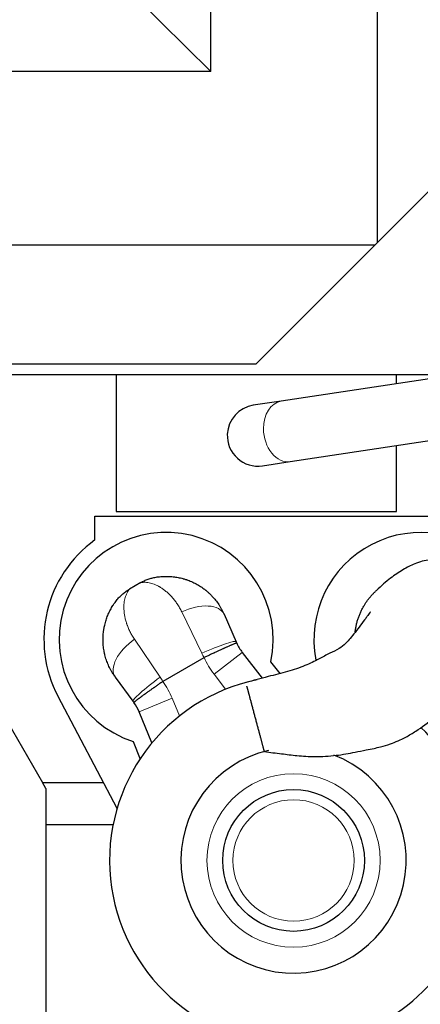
# Model space of a CAD drawing. Header units: inches. Extents: x 0 to 20790, y -12 to 14700.
# Tile 294 of 359: x 10011 to 10404, y 9887 to 10853. Entities that reach past the tile are written whole.
import ezdxf

# ---------------------------------------------------------------- set-up
doc = ezdxf.new("R2010")
doc.units = ezdxf.units.IN
doc.layers.add('1', color=7, linetype='Continuous', true_color=0xffffff)
doc.layers.add('254', color=7, linetype='Continuous', true_color=0xffffff)
doc.styles.add('latin_extended', font='simplex.shx')
doc.dimstyles.get("Standard").update_dxf_attribs({"dimtxt": 0.18, "dimasz": 0.18, "dimexe": 0.18, "dimexo": 0.0625, "dimgap": 0.09, "dimtad": 0, "dimtih": 1, "dimtoh": 1, "dimdec": 4, "dimzin": 0, "dimdsep": 46, "dimtxsty": 'Standard', "dimcen": 0.09, "dimadec": 0, "dimazin": 0, "dimtfac": 1, "dimtdec": 4, "dimtofl": 0, "dimtmove": 0, "dimatfit": 3, "dimfxl": 1, "dimtolj": 1, "dimtzin": 0, "dimarcsym": 0})

# ---------------------------------------------------------------- blocks, each defined once
blk = doc.blocks.new('_U1')
at = {"layer": '254', "color": 3, "linetype": 'Continuous', "lineweight": 13, "transparency": 16777216}
for p, q in [((8877.69, 11804.32), (8877.69, 12602.96)), ((11619.46, 9174.46), (11619.46, 12602.96)), ((9000.19, 12567.96), (11496.96, 12567.96))]:
    blk.add_line(p, q, dxfattribs=at)
at = {"layer": '254', "color": 3, "transparency": 16777216}
for points in [[(9000.19, 12588.37), (9000.19, 12547.54), (8877.69, 12567.96)], [(11496.96, 12547.54), (11496.96, 12588.37), (11619.46, 12567.96)]]:
    blk.add_solid(points, dxfattribs=at)
at = {"layer": 'Defpoints', "color": 0, "transparency": 16777216}
for p in [(11619.46, 12567.96), (8877.69, 11769.32), (11619.46, 9139.46)]:
    blk.add_point(p, dxfattribs=at)
at = {"layer": '254', "color": 2, "lineweight": 13, "transparency": 16777216, "insert": (10032.74, 12751.71), "char_height": 122.5, "attachment_point": 1, "style": 'latin_extended'}
blk.add_mtext('\\A1;2742', dxfattribs=at)

msp = doc.modelspace()

# ---------------------------------------------------------------- linework, layer by layer
at = {"layer": '1', "color": 2, "linetype": 'Continuous', "lineweight": 25}
for p, q in [((10198.678, 10801.889), (10198.678, 11127.459)), ((10362.354, 10634.172), (10362.354, 11127.459)), ((10082.455, 10916.666), (10198.678, 10801.889)), ((10198.678, 10801.889), (9372.893, 10801.889)), ((10362.354, 10634.172), (10479.455, 10751.273)), ((9372.877, 10631.959), (10360.141, 10631.959)), ((10243.09, 10514.908), (10360.141, 10631.959)), ((10362.354, 10634.172), (10360.141, 10631.959)), ((10243.09, 10514.908), (9485.278, 10514.908)), ((10478.884, 10510.519), (10267.868, 10478.746)), ((10415.455, 10504.518), (9947.455, 10504.518)), ((10105.956, 10504.516), (10105.956, 10370.458)), ((10380.956, 10495.774), (10380.956, 10504.516)), ((10267.868, 10478.746), (10240.489, 10474.623)), ((10276.802, 10419.415), (10487.817, 10451.188)), ((10380.956, 10370.458), (10380.956, 10435.098)), ((10249.422, 10415.292), (10276.802, 10419.415)), ((10085.056, 10365.958), (10447.863, 10365.958)), ((10085.056, 10342.626), (10085.056, 10365.958)), ((10105.956, 10370.458), (10380.956, 10370.458)), ((10130.001, 10300.817), (10119.128, 10294.539)), ((10211.832, 10269.742), (10223.538, 10242.892)), ((10229.704, 10232.437), (10249.151, 10207.093)), ((10192.07, 10227.239), (10151.813, 10203.996)), ((10266.741, 10211.76), (10257.695, 10223.089)), ((10122.523, 10184.571), (10105.123, 10208.134)), ((9982.956, 10192.218), (10033.483, 10104.848)), ((10106.811, 10079.432), (10048.92, 10189.165)), ((10141.043, 10143.71), (10128.495, 10174.004)), ((10122.595, 10145.089), (10129.326, 10127.908)), ((10033.483, 10104.848), (10093.403, 10104.848)), ((10036.956, 10098.843), (10033.483, 10104.848)), ((10036.956, 10098.843), (10036.956, 10063.278)), ((10036.956, 10063.278), (10036.956, 9868.492)), ((10102.854, 10063.278), (10036.956, 10063.278))]:
    msp.add_line(p, q, dxfattribs=at)
at = {"layer": '1', "color": 110, "linetype": 'Continuous', "lineweight": 13}
for p, q in [((10276.802, 10419.415), (10276.803, 10419.415)), ((10189.873, 10231.645), (10170.33, 10272.068)), ((10123.86, 10245.238), (10149.096, 10208.103)), ((10229.704, 10232.437), (10201.936, 10211.13)), ((10213.361, 10196.242), (10201.936, 10211.13)), ((10160.831, 10187.398), (10128.495, 10174.004)), ((10160.831, 10187.398), (10168.012, 10170.061))]:
    msp.add_line(p, q, dxfattribs=at)
for radius in [85, 59.5]:
    msp.add_circle((10279.998, 10028.457), radius, dxfattribs=at)
at = {"layer": '1', "color": 2, "linetype": 'Continuous', "lineweight": 25}
msp.add_circle((10279.998, 10028.457), 69.5, dxfattribs=at)
for centre, radius, start, end in [((10244.956, 10444.958), 30, 98.559881, 177.456131), ((10244.956, 10444.958), 30, 177.456131, 278.565506), ((10154.999, 10244.964), 105, 347.975372, 252.024628), ((10404.998, 10244.964), 105, 330.000033, 191.023158), ((10155.056, 10245.158), 120, 125.685335, 207.8145), ((10269.372, 10262.875), 50, 205.283936, 217.5), ((10279.998, 10028.457), 180.534, 101.413125, 270), ((10082.301, 10154.87), 50, 22.5, 34.716108), ((10279.998, 10028.457), 180.534, 270, 46.2825), ((10279.998, 10028.457), 110.534, 102.81375, 69.046875)]:
    msp.add_arc(centre, radius, start, end, dxfattribs=at)
at = {"layer": '1', "color": 110, "linetype": 'Continuous', "lineweight": 13}
for centre, start, end in [((10269.372, 10262.875), 204.746026, 217.5), ((10082.301, 10154.87), 22.5, 35.254018)]:
    msp.add_arc(centre, 85, start, end, dxfattribs=at)
for centre, major_axis, ratio, start_param, end_param in [((10272.335, 10449.08), (4.467, -29.666), 0.7231201, 3.1415421, 4.5185414), ((10272.335, 10449.08), (4.467, -29.666), 0.7231201, 4.5185414, 6.2831853), ((10179.749, 10255.755), (32.083, 13.988), 0.5357759, 0, 1.631231), ((10133.279, 10228.925), (28.155, 20.791), 0.5357746, 1.5103602, 3.1415927), ((10191.455, 10228.905), (32.083, 13.988), 0.0898484, 0, 1.5809431), ((10150.678, 10205.362), (28.155, 20.791), 0.0898474, 1.5606494, 3.1415927)]:
    msp.add_ellipse(centre, major_axis=major_axis, ratio=ratio, start_param=start_param, end_param=end_param, dxfattribs=at)
at = {"layer": '1', "color": 2, "linetype": 'Continuous', "lineweight": 25}
for points, knots in [([(10251.398, 10135.195), (10256.972, 10134.455), (10267.616, 10133.145), (10284.073, 10130.998), (10302.08, 10129.984), (10321.309, 10131.039), (10337.888, 10134.037), (10350.128, 10136.67), (10358.485, 10138.222), (10366.561, 10139.995), (10377.183, 10143.186), (10388.611, 10148.299), (10402.801, 10156.712), (10418.18, 10168.241), (10432.291, 10181.121), (10444.023, 10192.341), (10453.309, 10202.172), (10461.019, 10211.925), (10468.491, 10222.617), (10474.518, 10232.744), (10478.66, 10245.548), (10480.26, 10256.133), (10479.902, 10268.108), (10476.073, 10284.575), (10467.545, 10299.057), (10456.642, 10309.503), (10447.53, 10315.76), (10437.549, 10320.369), (10425.857, 10323.275), (10412.533, 10323.601), (10400.157, 10320.237), (10386.825, 10313.467), (10374.643, 10305.108), (10365.99, 10297.621), (10361.419, 10293.19)], [0, 0, 0, 0, 0.0322593, 0.0615782, 0.0953479, 0.1360395, 0.1731769, 0.1947962, 0.2102327, 0.2229407, 0.2427422, 0.2754579, 0.2978863, 0.3393326, 0.3850001, 0.4074756, 0.4372547, 0.4722206, 0.5004845, 0.5460405, 0.5669152, 0.5887257, 0.6120909, 0.6374361, 0.6853451, 0.7056302, 0.7243792, 0.747729, 0.7783788, 0.8182191, 0.8691393, 0.9082151, 0.9510171, 1, 1, 1, 1]), ([(10130.001, 10300.817), (10130.585, 10301.154), (10131.175, 10301.476), (10132.365, 10302.091), (10133.565, 10302.677), (10135.396, 10303.47), (10136.636, 10303.943), (10138.512, 10304.609), (10139.783, 10304.997), (10141.719, 10305.495), (10143.019, 10305.798), (10144.34, 10306.045), (10145.006, 10306.153)], [0, 0, 0, 0, 0.125, 0.125, 0.25, 0.375, 0.5, 0.5, 0.75, 0.75, 0.875, 1, 1, 1, 1]), ([(10145.006, 10306.153), (10146.595, 10306.413), (10148.188, 10306.61), (10151.381, 10306.879), (10152.981, 10306.952), (10156.187, 10306.973), (10157.793, 10306.922), (10161.009, 10306.693), (10162.619, 10306.515), (10165.843, 10306.03), (10167.456, 10305.722), (10169.878, 10305.158), (10170.685, 10304.953), (10171.694, 10304.674), (10171.896, 10304.617), (10172.3, 10304.502), (10172.904, 10304.325), (10173.708, 10304.076), (10174.308, 10303.881), (10174.709, 10303.748), (10174.909, 10303.681), (10175.507, 10303.475), (10175.905, 10303.334), (10177.094, 10302.899), (10177.88, 10302.593), (10180.221, 10301.627), (10181.757, 10300.918), (10184.779, 10299.37), (10186.265, 10298.531), (10189.182, 10296.718), (10190.613, 10295.744), (10192.366, 10294.44), (10192.715, 10294.175), (10193.235, 10293.77), (10193.408, 10293.634), (10193.753, 10293.36), (10194.612, 10292.669), (10195.455, 10291.954), (10196.449, 10291.073), (10196.943, 10290.626), (10197.43, 10290.17), (10197.754, 10289.864), (10197.915, 10289.711), (10198.715, 10288.938), (10199.341, 10288.306), (10201.176, 10286.374), (10202.343, 10285.035), (10204.562, 10282.255), (10205.614, 10280.815), (10207.104, 10278.577), (10208.068, 10277.059), (10208.971, 10275.49), (10209.843, 10273.894), (10210.263, 10273.083), (10211.072, 10271.433), (10211.46, 10270.595), (10211.832, 10269.742)], [0, 0, 0, 0, 0.0625, 0.0625, 0.125, 0.125, 0.1875, 0.1875, 0.25, 0.25, 0.3125, 0.3125, 0.34375, 0.34375, 0.3515625, 0.3515625, 0.359375, 0.375, 0.3828125, 0.3828125, 0.390625, 0.390625, 0.40625, 0.40625, 0.4375, 0.4375, 0.5, 0.5, 0.5625, 0.5625, 0.625, 0.625, 0.640625, 0.640625, 0.6484375, 0.6484375, 0.65625, 0.6875, 0.6875, 0.703125, 0.7109375, 0.7109375, 0.71875, 0.71875, 0.75, 0.75, 0.8125, 0.8125, 0.875, 0.875, 0.90625, 0.9375, 0.9375, 0.96875, 0.96875, 1, 1, 1, 1]), ([(10107.004, 10284.213), (10107.43, 10284.735), (10108.304, 10285.756), (10109.218, 10286.73), (10110.617, 10288.158), (10111.588, 10289.064), (10113.103, 10290.356), (10114.132, 10291.194), (10115.734, 10292.383), (10117.396, 10293.503), (10118.544, 10294.202), (10119.128, 10294.539)], [0, 0, 0, 0, 0.125, 0.25, 0.25, 0.5, 0.5, 0.625, 0.75, 0.875, 1, 1, 1, 1]), ([(10340.432, 10252.465), (10340.505, 10253.093), (10340.74, 10254.89), (10341.252, 10257.839), (10342.05, 10261.296), (10343.036, 10264.707), (10344.205, 10268.06), (10345.554, 10271.341), (10347.081, 10274.542), (10348.669, 10277.451), (10350.274, 10280.078), (10351.858, 10282.433), (10353.542, 10284.714), (10355.326, 10286.921), (10356.83, 10288.624), (10357.996, 10289.866), (10358.787, 10290.68), (10359.593, 10291.48), (10360.412, 10292.266), (10361.023, 10292.831), (10361.358, 10293.136), (10361.414, 10293.186)], [0, 0, 0, 0, 0.0404562, 0.1161226, 0.1917937, 0.2676962, 0.3435868, 0.4192538, 0.4949239, 0.5708237, 0.6315616, 0.6921287, 0.7526409, 0.8132143, 0.873965, 0.8982015, 0.9224386, 0.9466837, 0.9709442, 0.9952276, 1, 1, 1, 1]), ([(10105.123, 10208.134), (10104.571, 10208.882), (10104.039, 10209.638), (10103.014, 10211.164), (10102.522, 10211.934), (10101.575, 10213.488), (10100.667, 10215.055), (10099.835, 10216.649), (10098.641, 10219.059), (10097.92, 10220.691), (10096.622, 10224.004), (10096.045, 10225.685), (10095.29, 10228.242), (10095.056, 10229.1), (10094.814, 10230.071), (10094.787, 10230.179), (10094.734, 10230.396), (10094.708, 10230.504), (10094.631, 10230.829), (10094.48, 10231.479), (10094.34, 10232.127), (10094.076, 10233.424), (10093.919, 10234.288), (10093.642, 10236.012), (10093.523, 10236.872), (10093.22, 10239.45), (10093.092, 10241.162), (10092.976, 10244.576), (10092.989, 10246.276), (10093.154, 10249.663), (10093.305, 10251.35), (10093.58, 10253.448), (10093.64, 10253.868), (10093.735, 10254.496), (10093.768, 10254.705), (10093.836, 10255.124), (10093.942, 10255.75), (10094.056, 10256.373), (10094.177, 10256.995), (10094.218, 10257.202), (10094.303, 10257.615), (10094.346, 10257.82), (10094.744, 10259.669), (10095.161, 10261.28), (10096.114, 10264.44), (10096.65, 10265.989), (10097.836, 10269.027), (10098.486, 10270.516), (10099.897, 10273.432), (10100.659, 10274.86), (10101.883, 10276.955), (10102.306, 10277.646), (10102.85, 10278.499), (10102.96, 10278.669), (10103.182, 10279.009), (10103.293, 10279.178), (10103.63, 10279.684), (10103.858, 10280.019), (10105.013, 10281.679), (10105.984, 10282.967), (10107.004, 10284.213)], [0, 0, 0, 0, 0.03125, 0.03125, 0.0625, 0.0625, 0.09375, 0.125, 0.125, 0.1875, 0.1875, 0.25, 0.25, 0.28125, 0.28125, 0.2851562, 0.2851562, 0.2890625, 0.2890625, 0.296875, 0.3125, 0.3125, 0.34375, 0.34375, 0.375, 0.375, 0.4375, 0.4375, 0.5, 0.5, 0.5625, 0.5625, 0.578125, 0.578125, 0.5859375, 0.5859375, 0.59375, 0.609375, 0.609375, 0.6171875, 0.6171875, 0.625, 0.625, 0.6875, 0.6875, 0.75, 0.75, 0.8125, 0.8125, 0.875, 0.875, 0.90625, 0.90625, 0.9140625, 0.9140625, 0.921875, 0.921875, 0.9375, 0.9375, 1, 1, 1, 1]), ([(10355.487, 10271.933), (10355.483, 10271.937), (10355.34, 10272.024), (10354.953, 10271.477), (10352.944, 10268.715), (10350.18, 10265.025), (10345.928, 10259.413), (10340.618, 10252.376), (10335.67, 10246.367), (10330.918, 10240.528), (10324.285, 10235.59), (10315.06, 10231.422), (10304.187, 10225.553), (10290.732, 10218.728), (10273.697, 10213.38), (10254.187, 10208.557), (10240.537, 10204.793), (10233.281, 10202.809)], [0, 0, 0, 0, 0.0022674, 0.0739589, 0.1059198, 0.1380532, 0.1994731, 0.2532301, 0.2992623, 0.339428, 0.3942896, 0.4596512, 0.5367893, 0.6327097, 0.7429155, 0.8638222, 1, 1, 1, 1]), ([(10224.161, 10241.52), (10224.161, 10241.521), (10224.161, 10241.522), (10224.16, 10241.522), (10224.16, 10241.523), (10224.16, 10241.523), (10224.159, 10241.524), (10224.158, 10241.526), (10224.153, 10241.53), (10224.139, 10241.538), (10224.12, 10241.541), (10224.072, 10241.542), (10223.984, 10241.531), (10223.775, 10241.478), (10223.585, 10241.418), (10223.423, 10241.364), (10223.366, 10241.344), (10223.245, 10241.302), (10223.182, 10241.279), (10222.984, 10241.207), (10222.839, 10241.153), (10222.371, 10240.973), (10221.654, 10240.688), (10220.752, 10240.312), (10220.005, 10239.996), (10219.68, 10239.857), (10219.335, 10239.709), (10219.196, 10239.65), (10219.125, 10239.619), (10218.912, 10239.527), (10218.768, 10239.465), (10218.328, 10239.274), (10217.721, 10239.01), (10217.078, 10238.727), (10216.084, 10238.289), (10215.384, 10237.979), (10214.278, 10237.485), (10213.523, 10237.147), (10212.729, 10236.79), (10212.221, 10236.561), (10212.119, 10236.515), (10211.913, 10236.422), (10211.603, 10236.282), (10211.29, 10236.141), (10210.659, 10235.855), (10210.233, 10235.661), (10208.934, 10235.071), (10208.044, 10234.665), (10206.674, 10234.038), (10205.748, 10233.613), (10204.323, 10232.957), (10203.349, 10232.508), (10202.733, 10232.223), (10202.609, 10232.165), (10202.361, 10232.051), (10201.989, 10231.879), (10201.616, 10231.706), (10200.868, 10231.359), (10199.867, 10230.895), (10198.858, 10230.425), (10197.338, 10229.716), (10196.317, 10229.239), (10194.774, 10228.516), (10193.741, 10228.031), (10192.7, 10227.541), (10192.177, 10227.294)], [0, 0, 0, 0, 0.0019531, 0.0019531, 0.0024414, 0.0024414, 0.0029297, 0.0039062, 0.0078125, 0.015625, 0.03125, 0.03125, 0.0625, 0.09375, 0.125, 0.125, 0.140625, 0.140625, 0.15625, 0.15625, 0.1875, 0.1875, 0.25, 0.3125, 0.3125, 0.34375, 0.3515625, 0.3515625, 0.359375, 0.359375, 0.375, 0.375, 0.40625, 0.4375, 0.4375, 0.5, 0.5, 0.53125, 0.5625, 0.5625, 0.5703125, 0.5703125, 0.578125, 0.59375, 0.59375, 0.625, 0.625, 0.6875, 0.6875, 0.71875, 0.75, 0.78125, 0.78125, 0.7890625, 0.7890625, 0.796875, 0.8125, 0.8125, 0.84375, 0.875, 0.875, 0.9375, 0.9375, 0.96875, 1, 1, 1, 1]), ([(10151.712, 10203.932), (10151.237, 10203.602), (10150.292, 10202.946), (10149.356, 10202.294), (10147.957, 10201.319), (10147.034, 10200.673), (10145.66, 10199.711), (10144.749, 10199.072), (10143.846, 10198.437), (10143.172, 10197.963), (10142.836, 10197.727), (10142.5, 10197.49), (10142.277, 10197.333), (10142.166, 10197.255), (10141.611, 10196.863), (10140.734, 10196.244), (10139.454, 10195.338), (10138.624, 10194.749), (10137.395, 10193.876), (10136.598, 10193.308), (10135.438, 10192.479), (10135.057, 10192.206), (10134.494, 10191.803), (10134.215, 10191.602), (10133.939, 10191.404), (10133.756, 10191.272), (10133.665, 10191.207), (10133.212, 10190.881), (10132.506, 10190.372), (10131.835, 10189.887), (10130.855, 10189.176), (10130.236, 10188.725), (10129.36, 10188.084), (10128.793, 10187.668), (10128.262, 10187.275), (10127.876, 10186.989), (10127.75, 10186.895), (10127.564, 10186.756), (10127.502, 10186.71), (10127.381, 10186.62), (10127.081, 10186.395), (10126.798, 10186.183), (10126.151, 10185.694), (10125.374, 10185.101), (10124.769, 10184.622), (10124.379, 10184.307), (10124.26, 10184.209), (10124.098, 10184.073), (10124.047, 10184.03), (10123.95, 10183.946), (10123.904, 10183.907), (10123.776, 10183.794), (10123.629, 10183.66), (10123.479, 10183.505), (10123.425, 10183.433), (10123.403, 10183.391), (10123.396, 10183.373), (10123.395, 10183.358), (10123.397, 10183.351), (10123.398, 10183.349), (10123.398, 10183.348), (10123.398, 10183.348), (10123.398, 10183.348), (10123.399, 10183.347), (10123.399, 10183.346), (10123.4, 10183.345)], [0, 0, 0, 0, 0.03125, 0.0625, 0.0625, 0.125, 0.125, 0.15625, 0.1875, 0.1875, 0.203125, 0.2109375, 0.2109375, 0.21875, 0.21875, 0.25, 0.28125, 0.3125, 0.3125, 0.375, 0.375, 0.40625, 0.40625, 0.421875, 0.4296875, 0.4296875, 0.4375, 0.4375, 0.46875, 0.5, 0.5, 0.5625, 0.5625, 0.59375, 0.625, 0.625, 0.640625, 0.640625, 0.6484375, 0.6484375, 0.65625, 0.6875, 0.6875, 0.75, 0.8125, 0.8125, 0.84375, 0.84375, 0.859375, 0.859375, 0.875, 0.875, 0.90625, 0.9375, 0.96875, 0.96875, 0.984375, 0.9921875, 0.9960937, 0.9970703, 0.9975586, 0.9975586, 0.9980469, 0.9980469, 1, 1, 1, 1]), ([(10251.398, 10135.195), (10251.398, 10135.194), (10251.39, 10135.224), (10251.352, 10135.367), (10251.284, 10135.62), (10251.188, 10135.978), (10251.065, 10136.439), (10250.914, 10137.001), (10250.736, 10137.664), (10250.532, 10138.426), (10250.303, 10139.283), (10250.048, 10140.233), (10249.77, 10141.273), (10249.467, 10142.401), (10249.143, 10143.612), (10248.797, 10144.901), (10248.431, 10146.266), (10248.046, 10147.705), (10247.643, 10149.211), (10247.223, 10150.778), (10246.788, 10152.402), (10246.338, 10154.08), (10245.875, 10155.806), (10245.402, 10157.574), (10244.917, 10159.381), (10244.424, 10161.222), (10243.924, 10163.088), (10243.42, 10164.97), (10242.913, 10166.863), (10242.403, 10168.763), (10241.894, 10170.665), (10241.386, 10172.56), (10240.881, 10174.446), (10240.38, 10176.316), (10239.885, 10178.163), (10239.398, 10179.979), (10238.921, 10181.759), (10238.454, 10183.502), (10237.999, 10185.199), (10237.559, 10186.844), (10237.134, 10188.43), (10236.77, 10189.786), (10236.464, 10190.929), (10236.21, 10191.877), (10235.965, 10192.793), (10235.728, 10193.676), (10235.5, 10194.526), (10235.306, 10195.252), (10235.142, 10195.863), (10235.006, 10196.369), (10234.876, 10196.857), (10234.75, 10197.325), (10234.63, 10197.774), (10234.515, 10198.204), (10234.404, 10198.616), (10234.299, 10199.008), (10234.233, 10199.257), (10234.2, 10199.379)], [0, 0, 0, 0, 0.0191214, 0.0399084, 0.0606982, 0.0815564, 0.1024093, 0.1231971, 0.1439854, 0.1648397, 0.1856866, 0.2064725, 0.2272628, 0.2481231, 0.2689779, 0.2897691, 0.3105621, 0.3314223, 0.3523177, 0.3731358, 0.393943, 0.4148055, 0.4356961, 0.4565501, 0.4774336, 0.4984126, 0.5194091, 0.5403143, 0.5611944, 0.5821159, 0.603055, 0.6239425, 0.6448453, 0.6658301, 0.6867906, 0.7076834, 0.7285749, 0.7495317, 0.7705156, 0.791418, 0.8123055, 0.8332445, 0.8471859, 0.861105, 0.8750216, 0.8889555, 0.9029263, 0.9169537, 0.9263045, 0.9356112, 0.9448792, 0.9541144, 0.9633224, 0.9725091, 0.9816804, 0.990842, 1, 1, 1, 1])]:
    msp.add_open_spline(points, degree=3, knots=knots, dxfattribs=at)
at = {"layer": '1', "color": 110, "linetype": 'Continuous', "lineweight": 13}
for points, knots in [([(10170.33, 10272.068), (10169.989, 10272.775), (10169.638, 10273.466), (10168.921, 10274.82), (10168.555, 10275.483), (10167.808, 10276.78), (10167.427, 10277.415), (10166.652, 10278.657), (10166.259, 10279.265), (10165.06, 10281.05), (10164.237, 10282.188), (10162.973, 10283.82), (10162.547, 10284.352), (10161.9, 10285.131), (10161.684, 10285.388), (10161.357, 10285.769), (10161.248, 10285.895), (10161.03, 10286.145), (10160.92, 10286.269), (10159.934, 10287.38), (10159.05, 10288.31), (10157.269, 10290.063), (10156.373, 10290.886), (10154.575, 10292.431), (10153.672, 10293.153), (10151.862, 10294.501), (10150.955, 10295.126), (10149.595, 10295.994), (10149.141, 10296.271), (10148.461, 10296.67), (10148.234, 10296.8), (10147.783, 10297.053), (10147.558, 10297.177), (10146.434, 10297.778), (10145.544, 10298.21), (10143.782, 10298.981), (10142.911, 10299.319), (10141.188, 10299.907), (10140.337, 10300.156), (10138.656, 10300.568), (10137.827, 10300.731), (10136.191, 10300.973), (10135.385, 10301.051), (10133.798, 10301.126), (10133.017, 10301.121), (10131.482, 10301.03), (10130.732, 10300.943), (10130.001, 10300.817)], [0, 0, 0, 0, 0.03125, 0.03125, 0.0625, 0.0625, 0.09375, 0.09375, 0.125, 0.125, 0.1875, 0.1875, 0.21875, 0.21875, 0.234375, 0.234375, 0.2421875, 0.2421875, 0.25, 0.25, 0.3125, 0.3125, 0.375, 0.375, 0.4375, 0.4375, 0.5, 0.5, 0.53125, 0.53125, 0.546875, 0.546875, 0.5625, 0.5625, 0.625, 0.625, 0.6875, 0.6875, 0.75, 0.75, 0.8125, 0.8125, 0.875, 0.875, 0.9375, 0.9375, 1, 1, 1, 1]), ([(10119.128, 10294.539), (10118.653, 10293.969), (10118.203, 10293.363), (10117.356, 10292.08), (10116.962, 10291.406), (10116.233, 10289.994), (10115.897, 10289.256), (10115.289, 10287.719), (10115.015, 10286.919), (10114.532, 10285.258), (10114.322, 10284.396), (10113.969, 10282.61), (10113.827, 10281.686), (10113.613, 10279.775), (10113.543, 10278.788), (10113.502, 10277.515), (10113.496, 10277.258), (10113.49, 10276.74), (10113.489, 10276.479), (10113.494, 10275.691), (10113.508, 10275.159), (10113.579, 10273.547), (10113.667, 10272.449), (10113.929, 10270.208), (10114.103, 10269.065), (10114.542, 10266.735), (10114.807, 10265.547), (10115.435, 10263.129), (10115.798, 10261.898), (10116.266, 10260.489), (10116.319, 10260.332), (10116.427, 10260.017), (10116.482, 10259.86), (10116.648, 10259.386), (10116.762, 10259.071), (10117.114, 10258.121), (10117.361, 10257.486), (10118.143, 10255.575), (10118.717, 10254.294), (10119.663, 10252.363), (10119.993, 10251.718), (10120.682, 10250.426), (10121.041, 10249.779), (10121.791, 10248.483), (10122.181, 10247.835), (10122.996, 10246.537), (10123.419, 10245.888), (10123.86, 10245.238)], [0, 0, 0, 0, 0.0625, 0.0625, 0.125, 0.125, 0.1875, 0.1875, 0.25, 0.25, 0.3125, 0.3125, 0.375, 0.375, 0.4375, 0.4375, 0.453125, 0.453125, 0.46875, 0.46875, 0.5, 0.5, 0.5625, 0.5625, 0.625, 0.625, 0.6875, 0.6875, 0.75, 0.75, 0.7578125, 0.7578125, 0.765625, 0.765625, 0.78125, 0.78125, 0.8125, 0.8125, 0.875, 0.875, 0.90625, 0.90625, 0.9375, 0.9375, 0.96875, 0.96875, 1, 1, 1, 1])]:
    msp.add_open_spline(points, degree=3, knots=knots, dxfattribs=at)
at = {"layer": '1', "color": 2, "linetype": 'Continuous', "lineweight": 25}
for points in [[(10223.538, 10242.892), (10223.738, 10242.434), (10223.946, 10241.976), (10224.161, 10241.52)], [(10192.177, 10227.294), (10192.141, 10227.277), (10192.105, 10227.259), (10192.07, 10227.239)], [(10151.813, 10203.996), (10151.779, 10203.976), (10151.745, 10203.955), (10151.712, 10203.932)], [(10123.4, 10183.345), (10123.113, 10183.76), (10122.82, 10184.169), (10122.523, 10184.571)]]:
    msp.add_open_spline(points, degree=3, dxfattribs=at)
at = {"layer": '1', "color": 110, "linetype": 'Continuous', "lineweight": 13}
for points in [[(10192.07, 10227.239), (10191.318, 10228.701), (10190.586, 10230.17), (10189.873, 10231.645)], [(10149.096, 10208.103), (10150.017, 10206.747), (10150.923, 10205.379), (10151.813, 10203.996)]]:
    msp.add_open_spline(points, degree=3, dxfattribs=at)

# ---------------------------------------------------------------- dimensions: what is measured, and where the dimension line sits
at = {"layer": '254', "color": 2, "linetype": 'Continuous', "lineweight": 13}
dim = msp.add_linear_dim(base=(11619.456, 12567.958), p1=(8877.686, 11769.315), p2=(11619.456, 9139.458), dimstyle='Standard', override={"dimscale": 35, "dimtxt": 3.5, "dimasz": 3.5, "dimexe": 1, "dimexo": 1, "dimgap": 1.75, "dimtad": 1, "dimtih": 1, "dimtoh": 0, "dimdec": 0, "dimlfac": 1, "dimzin": 8, "dimdsep": 46, "dimlunit": 2, "dimtxsty": 'latin_extended', "dimsah": 1, "dimse1": 0, "dimse2": 0, "dimsd1": 0, "dimsd2": 0, "dimclrd": 3, "dimclre": 3, "dimclrt": 2, "dimtol": 0, "dimtm": -0.1, "dimtfac": 0.714286, "dimtdec": 3, "dimtofl": 1, "dimtmove": 0, "dimtzin": 8, "dimlwd": 13, "dimlwe": 13}, dxfattribs=at)
dim.commit()
dim.dimension.update_dxf_attribs({"geometry": '_U1', "text_midpoint": (10248.571, 12567.958), "dimtype": 160})

doc.saveas('drawing.dxf')
